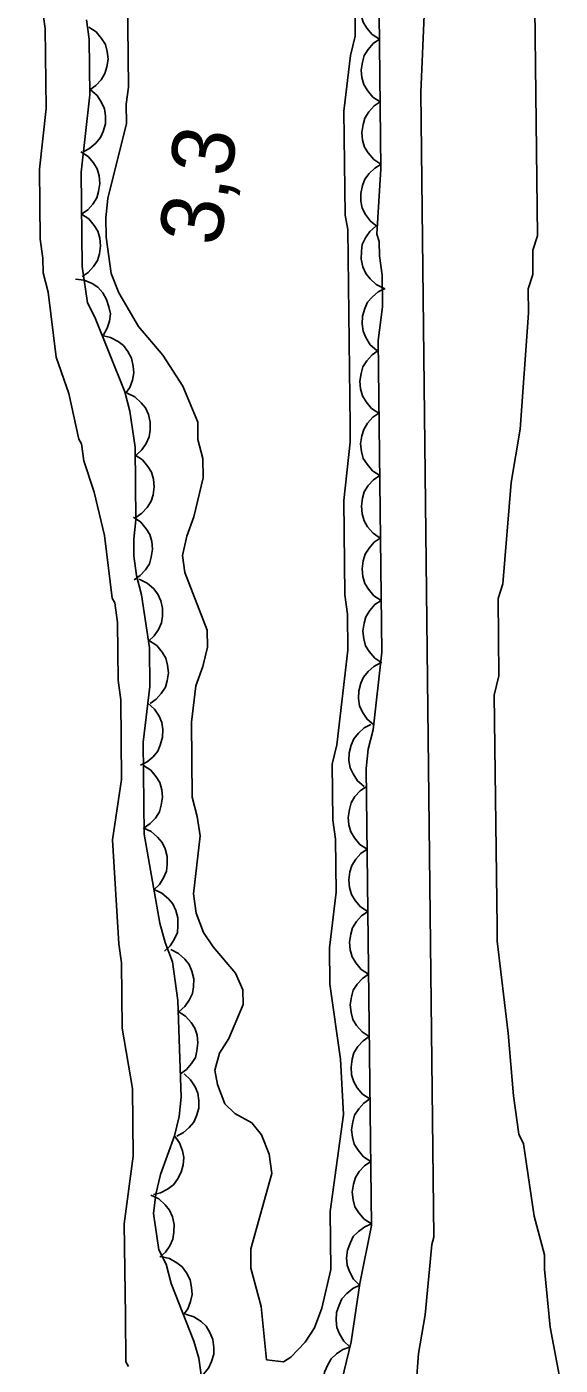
# Model space of a CAD drawing. Extents: x 282461 to 284471, y 5554090 to 5557646.
# Drawn here: x 283687.6 to 283713.2, y 5556810.2 to 5556874.5 of the extents above; entities that cross this region are included whole.
import ezdxf

# ---------------------------------------------------------------- set-up
doc = ezdxf.new("R2010")
doc.units = 0
for name, color, linetype in [('Niveau 1', 7, 'Continuous'), ('Niveau 2', 7, 'Continuous'), ('Niveau 3', 7, 'Continuous'), ('Niveau 4', 7, 'Continuous'), ('Niveau 44', 7, 'Continuous')]:
    doc.layers.add(name, color=color, linetype=linetype)

msp = doc.modelspace()

# ---------------------------------------------------------------- linework, layer by layer
at = {"layer": 'Niveau 1'}
msp.add_lwpolyline([(283713.22, 5556809.45), (283712.73, 5556812), (283712.46, 5556814.78), (283712.46, 5556815.48), (283711.97, 5556817.33), (283711.46, 5556820.81), (283711.23, 5556821.27), (283710.97, 5556823.12), (283710.71, 5556826.14), (283710.19, 5556830.55), (283710.18, 5556831.24), (283710.05, 5556842.39), (283710.27, 5556843.32), (283710.23, 5556847.04), (283710.46, 5556847.74), (283710.86, 5556852.62), (283711.3, 5556855.18), (283711.7, 5556860.76), (283711.68, 5556861.92), (283711.91, 5556862.62), (283711.9, 5556863.78), (283712.12, 5556864.48), (283711.71, 5556900.01)], dxfattribs=at)
at = {"layer": 'Niveau 2'}
for points in [[(283706.3, 5556809.22), (283706.4, 5556810.73), (283706.73, 5556812.59), (283707.04, 5556815.97), (283707.15, 5556816.32), (283706.51, 5556871.39), (283706.7, 5556875.46), (283707.12, 5556878.72), (283706.67, 5556887.43), (283706.54, 5556888.59), (283706.53, 5556889.76), (283706.26, 5556892.66), (283706.26, 5556893.36), (283705.99, 5556895.91), (283705.87, 5556896.26), (283705.76, 5556906.02), (283705.63, 5556906.95), (283705.49, 5556919.26)], [(283687.57, 5556880.7), (283688.46, 5556874.44), (283688.5, 5556870.6), (283688.18, 5556867.69), (283688.22, 5556864.32), (283688.35, 5556863.4), (283688.36, 5556862.7), (283688.6, 5556861.77), (283688.99, 5556858.64), (283689.59, 5556856.9), (283690.08, 5556854.7), (283690.2, 5556854.47), (283690.32, 5556853.66), (283690.81, 5556852.15), (283691.3, 5556850.07), (283691.68, 5556847.05), (283691.8, 5556846.82), (283691.93, 5556845.89), (283691.96, 5556843.1), (283692.09, 5556842.17), (283692.13, 5556838.34), (283691.7, 5556835.43), (283691.99, 5556830.43), (283692.12, 5556829.51), (283692.15, 5556826.37), (283692.65, 5556823.47), (283692.69, 5556820.22), (283692.26, 5556816.96), (283692.31, 5556812.54), (283692.34, 5556810.33), (283692.46, 5556810.1)]]:
    msp.add_lwpolyline(points, dxfattribs=at)
at = {"layer": 'Niveau 4'}
for points in [[(283692.41, 5556876.05), (283692.46, 5556871.63), (283692.35, 5556870.81), (283692.36, 5556869.88), (283691.47, 5556866.27), (283691.37, 5556865.34), (283691.38, 5556864.41), (283691.63, 5556862.67), (283691.99, 5556861.74), (283692.94, 5556860.12), (283694.12, 5556858.74), (283695.07, 5556857.24), (283695.79, 5556855.51), (283695.8, 5556854.69), (283696.04, 5556853.77), (283696.05, 5556852.84), (283695.61, 5556850.97), (283695.27, 5556850.04), (283695.05, 5556849.1), (283695.17, 5556848.29), (283696.25, 5556845.51), (283696.26, 5556844.7), (283696.04, 5556843.77), (283695.7, 5556842.83), (283695.49, 5556841.09), (283695.53, 5556837.48), (283695.77, 5556836.55), (283695.9, 5556835.63), (283695.58, 5556832.83), (283695.71, 5556831.9), (283696.07, 5556830.98), (283696.54, 5556830.28), (283697.61, 5556829.02), (283697.96, 5556828.21), (283697.97, 5556827.51), (283697.29, 5556825.88), (283696.84, 5556825.17), (283696.61, 5556824.36), (283696.74, 5556823.66), (283697.1, 5556822.73), (283697.57, 5556822.27), (283698.39, 5556821.82), (283698.86, 5556821.24), (283699.22, 5556820.32), (283699.35, 5556819.39), (283698.34, 5556815.77), (283698.35, 5556814.84), (283698.84, 5556812.99), (283699.1, 5556810.43), (283699.92, 5556810.33), (283700.26, 5556810.56), (283700.95, 5556811.27), (283701.41, 5556811.97)], [(283701.41, 5556811.97), (283701.75, 5556812.91), (283702.19, 5556814.77), (283702.16, 5556817.56), (283702.8, 5556822.22), (283702.65, 5556824.89), (283702.15, 5556828.49), (283702.13, 5556830.23), (283702.45, 5556832.91), (283702.42, 5556835.47), (283702.29, 5556836.4), (283702.26, 5556839.07), (283702.48, 5556840), (283703.01, 5556844.55), (283702.99, 5556846.29), (283702.86, 5556847.22), (283702.81, 5556851.75), (283703.12, 5556854.55), (283703.12, 5556855.36), (283703.01, 5556864.78), (283702.88, 5556865.47), (283702.82, 5556870.47), (283703.14, 5556873.15), (283703.36, 5556874.08), (283703.34, 5556875.94)]]:
    msp.add_lwpolyline(points, dxfattribs=at)
at = {"layer": 'Niveau 44'}
for points in [[(283702.5, 5556808.5), (283703.16, 5556811.29), (283703.59, 5556814.09), (283704.14, 5556816.89), (283703.89, 5556838.86), (283703.99, 5556839.79), (283704.22, 5556840.72), (283704.64, 5556844.45), (283704.46, 5556859.44), (283704.68, 5556861.07), (283704.66, 5556862.59), (283704.53, 5556863.51), (283704.52, 5556864.21), (283704.4, 5556864.56), (283704.6, 5556867.7), (283704.46, 5556879.68)], [(283704.53, 5556873.93), (283704.18, 5556874.16), (283703.92, 5556874.47), (283703.74, 5556874.75), (283703.65, 5556875.09), (283703.61, 5556875.46), (283703.67, 5556875.84), (283703.76, 5556876.15), (283703.95, 5556876.45), (283704.2, 5556876.72), (283704.49, 5556876.93)], [(283690.44, 5556874.86), (283690.57, 5556873.93), (283690.6, 5556871.26), (283690.18, 5556867.53), (283690.23, 5556863), (283690.49, 5556861.26), (283690.84, 5556860.56), (283692.28, 5556856.98), (283692.52, 5556856.05), (283692.78, 5556854.31), (283692.82, 5556850.82), (283692.71, 5556849.89), (283692.72, 5556849.08), (283692.85, 5556848.15), (283693.09, 5556847.22), (283693.47, 5556844.67), (283693.49, 5556842.81), (283693.17, 5556840.13), (283693.22, 5556835.71), (283693.97, 5556831.42), (283694.22, 5556830.49), (283694.58, 5556829.56), (283694.83, 5556827.71), (283695, 5556823.06), (283694.89, 5556822.13), (283694.67, 5556821.19), (283694, 5556819.33), (283693.77, 5556818.39), (283693.67, 5556817.46), (283693.92, 5556815.72), (283694.28, 5556815.03), (283694.52, 5556814.1)], [(283690.56, 5556874.51), (283690.91, 5556874.28), (283691.17, 5556873.96), (283691.35, 5556873.68), (283691.44, 5556873.34), (283691.48, 5556872.98), (283691.42, 5556872.6), (283691.33, 5556872.28), (283691.14, 5556871.98), (283690.89, 5556871.71), (283690.6, 5556871.5)], [(283704.56, 5556870.92), (283704.21, 5556871.15), (283703.95, 5556871.47), (283703.78, 5556871.75), (283703.68, 5556872.09), (283703.65, 5556872.45), (283703.71, 5556872.83), (283703.79, 5556873.15), (283703.98, 5556873.44), (283704.23, 5556873.72), (283704.53, 5556873.93)], [(283690.63, 5556871.5), (283690.95, 5556871.23), (283691.16, 5556870.89), (283691.3, 5556870.59), (283691.36, 5556870.24), (283691.35, 5556869.87), (283691.24, 5556869.5), (283691.12, 5556869.2), (283690.89, 5556868.93), (283690.61, 5556868.69), (283690.29, 5556868.52)], [(283704.6, 5556867.92), (283704.25, 5556868.15), (283703.99, 5556868.46), (283703.81, 5556868.74), (283703.72, 5556869.08), (283703.68, 5556869.45), (283703.74, 5556869.83), (283703.83, 5556870.14), (283704.02, 5556870.44), (283704.27, 5556870.72), (283704.56, 5556870.92)], [(283690.17, 5556868.52), (283690.52, 5556868.29), (283690.78, 5556867.98), (283690.95, 5556867.7), (283691.05, 5556867.36), (283691.08, 5556866.99), (283691.02, 5556866.61), (283690.94, 5556866.3), (283690.75, 5556866), (283690.5, 5556865.73), (283690.2, 5556865.52)], [(283704.42, 5556864.92), (283704.09, 5556865.18), (283703.86, 5556865.51), (283703.7, 5556865.8), (283703.63, 5556866.15), (283703.63, 5556866.52), (283703.71, 5556866.89), (283703.82, 5556867.2), (283704.03, 5556867.48), (283704.3, 5556867.73), (283704.61, 5556867.92)], [(283690.2, 5556865.52), (283690.55, 5556865.29), (283690.81, 5556864.98), (283690.99, 5556864.7), (283691.08, 5556864.36), (283691.12, 5556863.99), (283691.06, 5556863.61), (283690.97, 5556863.29), (283690.78, 5556863), (283690.53, 5556862.72), (283690.24, 5556862.52)], [(283704.75, 5556861.95), (283704.37, 5556862.14), (283704.08, 5556862.41), (283703.87, 5556862.67), (283703.73, 5556862.99), (283703.65, 5556863.35), (283703.66, 5556863.74), (283703.7, 5556864.06), (283703.85, 5556864.38), (283704.06, 5556864.68), (283704.33, 5556864.93)], [(283689.92, 5556862.4), (283690.33, 5556862.35), (283690.71, 5556862.18), (283690.99, 5556862), (283691.22, 5556861.74), (283691.41, 5556861.42), (283691.52, 5556861.06), (283691.59, 5556860.73), (283691.54, 5556860.38), (283691.44, 5556860.03), (283691.26, 5556859.71)], [(283704.4, 5556858.96), (283704.08, 5556859.24), (283703.87, 5556859.59), (283703.74, 5556859.89), (283703.69, 5556860.24), (283703.71, 5556860.61), (283703.83, 5556860.98), (283703.96, 5556861.28), (283704.19, 5556861.54), (283704.47, 5556861.78), (283704.8, 5556861.94)], [(283691.19, 5556859.68), (283691.6, 5556859.59), (283691.96, 5556859.4), (283692.22, 5556859.2), (283692.43, 5556858.92), (283692.6, 5556858.59), (283692.68, 5556858.21), (283692.72, 5556857.89), (283692.65, 5556857.54), (283692.52, 5556857.19), (283692.31, 5556856.9)], [(283704.5, 5556855.95), (283704.15, 5556856.18), (283703.89, 5556856.5), (283703.72, 5556856.78), (283703.62, 5556857.12), (283703.59, 5556857.48), (283703.65, 5556857.86), (283703.73, 5556858.18), (283703.92, 5556858.47), (283704.17, 5556858.75), (283704.47, 5556858.96)], [(283692.39, 5556856.91), (283692.77, 5556856.73), (283693.07, 5556856.45), (283693.28, 5556856.2), (283693.42, 5556855.88), (283693.51, 5556855.52), (283693.5, 5556855.13), (283693.46, 5556854.81), (283693.31, 5556854.49), (283693.1, 5556854.18), (283692.84, 5556853.94)], [(283704.54, 5556852.95), (283704.19, 5556853.18), (283703.93, 5556853.49), (283703.75, 5556853.77), (283703.66, 5556854.11), (283703.62, 5556854.48), (283703.68, 5556854.86), (283703.77, 5556855.17), (283703.96, 5556855.47), (283704.21, 5556855.75), (283704.5, 5556855.95)], [(283692.78, 5556853.93), (283693.13, 5556853.7), (283693.39, 5556853.39), (283693.57, 5556853.11), (283693.66, 5556852.77), (283693.7, 5556852.4), (283693.64, 5556852.02), (283693.55, 5556851.71), (283693.36, 5556851.41), (283693.11, 5556851.14), (283692.82, 5556850.93)], [(283704.57, 5556849.94), (283704.22, 5556850.17), (283703.96, 5556850.49), (283703.79, 5556850.77), (283703.69, 5556851.11), (283703.66, 5556851.48), (283703.72, 5556851.86), (283703.8, 5556852.17), (283703.99, 5556852.47), (283704.24, 5556852.74), (283704.54, 5556852.95)], [(283692.7, 5556850.94), (283693.05, 5556850.71), (283693.31, 5556850.39), (283693.48, 5556850.11), (283693.58, 5556849.77), (283693.61, 5556849.41), (283693.55, 5556849.03), (283693.47, 5556848.71), (283693.28, 5556848.41), (283693.03, 5556848.14), (283692.73, 5556847.93)], [(283704.61, 5556846.94), (283704.26, 5556847.17), (283704, 5556847.48), (283703.83, 5556847.76), (283703.73, 5556848.1), (283703.69, 5556848.47), (283703.75, 5556848.85), (283703.84, 5556849.17), (283704.03, 5556849.46), (283704.28, 5556849.74), (283704.57, 5556849.94)], [(283692.98, 5556847.96), (283693.36, 5556847.78), (283693.66, 5556847.51), (283693.87, 5556847.25), (283694.01, 5556846.93), (283694.09, 5556846.57), (283694.09, 5556846.19), (283694.05, 5556845.86), (283693.9, 5556845.54), (283693.69, 5556845.24), (283693.42, 5556844.99)], [(283704.65, 5556843.94), (283704.3, 5556844.17), (283704.04, 5556844.48), (283703.86, 5556844.76), (283703.77, 5556845.1), (283703.73, 5556845.47), (283703.79, 5556845.85), (283703.87, 5556846.16), (283704.07, 5556846.46), (283704.31, 5556846.74), (283704.61, 5556846.94)], [(283693.47, 5556845), (283693.82, 5556844.77), (283694.08, 5556844.45), (283694.25, 5556844.17), (283694.34, 5556843.83), (283694.38, 5556843.46), (283694.32, 5556843.08), (283694.24, 5556842.77), (283694.04, 5556842.47), (283693.79, 5556842.2), (283693.5, 5556841.99)], [(283704.25, 5556840.96), (283703.93, 5556841.23), (283703.71, 5556841.57), (283703.57, 5556841.87), (283703.52, 5556842.22), (283703.53, 5556842.59), (283703.63, 5556842.96), (283703.76, 5556843.26), (283703.98, 5556843.53), (283704.26, 5556843.77), (283704.58, 5556843.94)], [(283693.39, 5556842), (283693.71, 5556841.72), (283693.93, 5556841.38), (283694.06, 5556841.08), (283694.11, 5556840.73), (283694.1, 5556840.36), (283693.99, 5556839.99), (283693.87, 5556839.69), (283693.64, 5556839.42), (283693.36, 5556839.18), (283693.04, 5556839.02)], [(283703.8, 5556837.99), (283703.48, 5556838.26), (283703.26, 5556838.6), (283703.12, 5556838.9), (283703.06, 5556839.25), (283703.07, 5556839.62), (283703.17, 5556839.99), (283703.29, 5556840.29), (283703.52, 5556840.56), (283703.8, 5556840.81), (283704.12, 5556840.98)], [(283693.18, 5556839.01), (283693.53, 5556838.78), (283693.79, 5556838.46), (283693.97, 5556838.18), (283694.06, 5556837.84), (283694.1, 5556837.48), (283694.04, 5556837.1), (283693.95, 5556836.78), (283693.76, 5556836.48), (283693.51, 5556836.21), (283693.22, 5556836)], [(283703.93, 5556834.98), (283703.59, 5556835.21), (283703.33, 5556835.53), (283703.15, 5556835.81), (283703.06, 5556836.15), (283703.02, 5556836.51), (283703.08, 5556836.89), (283703.16, 5556837.21), (283703.35, 5556837.51), (283703.6, 5556837.78), (283703.9, 5556837.99)], [(283693.17, 5556836), (283693.55, 5556835.83), (283693.86, 5556835.56), (283694.08, 5556835.31), (283694.22, 5556834.99), (283694.32, 5556834.63), (283694.32, 5556834.25), (283694.29, 5556833.93), (283694.15, 5556833.6), (283693.95, 5556833.29), (283693.69, 5556833.04)], [(283703.97, 5556831.98), (283703.62, 5556832.21), (283703.36, 5556832.52), (283703.18, 5556832.8), (283703.09, 5556833.14), (283703.05, 5556833.51), (283703.11, 5556833.89), (283703.2, 5556834.2), (283703.39, 5556834.5), (283703.64, 5556834.78), (283703.93, 5556834.98)], [(283693.69, 5556833.04), (283694.07, 5556832.87), (283694.38, 5556832.6), (283694.59, 5556832.35), (283694.74, 5556832.03), (283694.84, 5556831.68), (283694.84, 5556831.29), (283694.81, 5556830.97), (283694.66, 5556830.64), (283694.46, 5556830.33), (283694.2, 5556830.08)], [(283704, 5556828.97), (283703.65, 5556829.2), (283703.39, 5556829.52), (283703.22, 5556829.8), (283703.12, 5556830.14), (283703.09, 5556830.51), (283703.15, 5556830.89), (283703.23, 5556831.2), (283703.42, 5556831.5), (283703.67, 5556831.77), (283703.97, 5556831.98)], [(283694.5, 5556830.16), (283694.87, 5556829.97), (283695.17, 5556829.69), (283695.38, 5556829.43), (283695.51, 5556829.11), (283695.6, 5556828.75), (283695.58, 5556828.36), (283695.54, 5556828.04), (283695.38, 5556827.72), (283695.17, 5556827.42), (283694.9, 5556827.18)], [(283704.04, 5556825.97), (283703.69, 5556826.2), (283703.43, 5556826.51), (283703.25, 5556826.79), (283703.16, 5556827.13), (283703.12, 5556827.5), (283703.18, 5556827.88), (283703.27, 5556828.2), (283703.46, 5556828.49), (283703.71, 5556828.77), (283704, 5556828.97)], [(283694.85, 5556827.17), (283695.2, 5556826.95), (283695.47, 5556826.65), (283695.65, 5556826.37), (283695.76, 5556826.03), (283695.8, 5556825.67), (283695.75, 5556825.29), (283695.68, 5556824.97), (283695.49, 5556824.67), (283695.25, 5556824.39), (283694.96, 5556824.17)], [(283704.07, 5556822.97), (283703.72, 5556823.2), (283703.46, 5556823.51), (283703.29, 5556823.79), (283703.19, 5556824.13), (283703.16, 5556824.5), (283703.22, 5556824.88), (283703.3, 5556825.19), (283703.49, 5556825.49), (283703.74, 5556825.76), (283704.04, 5556825.97)], [(283695.13, 5556824.17), (283695.45, 5556823.89), (283695.66, 5556823.55), (283695.8, 5556823.25), (283695.85, 5556822.9), (283695.84, 5556822.53), (283695.73, 5556822.16), (283695.61, 5556821.86), (283695.38, 5556821.59), (283695.1, 5556821.35), (283694.78, 5556821.18)], [(283704.11, 5556819.96), (283703.76, 5556820.19), (283703.5, 5556820.51), (283703.32, 5556820.79), (283703.23, 5556821.13), (283703.19, 5556821.49), (283703.25, 5556821.87), (283703.33, 5556822.19), (283703.53, 5556822.49), (283703.77, 5556822.76), (283704.07, 5556822.97)], [(283694.67, 5556821.2), (283694.92, 5556820.86), (283695.05, 5556820.48), (283695.12, 5556820.15), (283695.09, 5556819.8), (283695, 5556819.45), (283694.81, 5556819.11), (283694.62, 5556818.84), (283694.33, 5556818.63), (283694, 5556818.46), (283693.66, 5556818.37)], [(283704.14, 5556816.96), (283703.79, 5556817.19), (283703.53, 5556817.5), (283703.35, 5556817.78), (283703.26, 5556818.12), (283703.22, 5556818.49), (283703.28, 5556818.87), (283703.37, 5556819.19), (283703.56, 5556819.48), (283703.81, 5556819.76), (283704.11, 5556819.96)], [(283693.54, 5556818.34), (283693.92, 5556818.16), (283694.22, 5556817.88), (283694.43, 5556817.62), (283694.57, 5556817.3), (283694.65, 5556816.94), (283694.64, 5556816.56), (283694.6, 5556816.23), (283694.45, 5556815.91), (283694.24, 5556815.61), (283693.97, 5556815.36)], [(283703.57, 5556814.01), (283703.28, 5556814.31), (283703.09, 5556814.67), (283702.97, 5556814.98), (283702.95, 5556815.33), (283702.99, 5556815.7), (283703.13, 5556816.06), (283703.27, 5556816.35), (283703.52, 5556816.6), (283703.82, 5556816.82), (283704.15, 5556816.96)], [(283694.02, 5556815.39), (283694.43, 5556815.29), (283694.78, 5556815.09), (283695.04, 5556814.89), (283695.25, 5556814.61), (283695.42, 5556814.27), (283695.49, 5556813.9), (283695.52, 5556813.57), (283695.45, 5556813.23), (283695.31, 5556812.88), (283695.11, 5556812.59)], [(283694.52, 5556814.1), (283695.6, 5556811.32), (283695.84, 5556810.51), (283695.97, 5556809.58)], [(283703.12, 5556811.04), (283702.81, 5556811.32), (283702.61, 5556811.68), (283702.48, 5556811.98), (283702.44, 5556812.33), (283702.47, 5556812.7), (283702.59, 5556813.06), (283702.72, 5556813.36), (283702.96, 5556813.62), (283703.25, 5556813.85), (283703.58, 5556814.01)], [(283695.21, 5556812.62), (283695.61, 5556812.5), (283695.95, 5556812.26), (283696.19, 5556812.04), (283696.38, 5556811.74), (283696.51, 5556811.4), (283696.56, 5556811.02), (283696.56, 5556810.69), (283696.46, 5556810.35), (283696.3, 5556810.02), (283696.07, 5556809.74)], [(283702.41, 5556808.12), (283702.13, 5556808.43), (283701.95, 5556808.8), (283701.85, 5556809.11), (283701.84, 5556809.46), (283701.89, 5556809.83), (283702.04, 5556810.18), (283702.2, 5556810.47), (283702.46, 5556810.71), (283702.76, 5556810.92), (283703.1, 5556811.04)]]:
    msp.add_lwpolyline(points, dxfattribs=at)

# ---------------------------------------------------------------- texts
at = {"layer": 'Niveau 3'}
msp.add_text('    3,3', height=3, rotation=81.0958, dxfattribs=at).set_placement((283696.16, 5556859.52))

doc.saveas('drawing.dxf')
